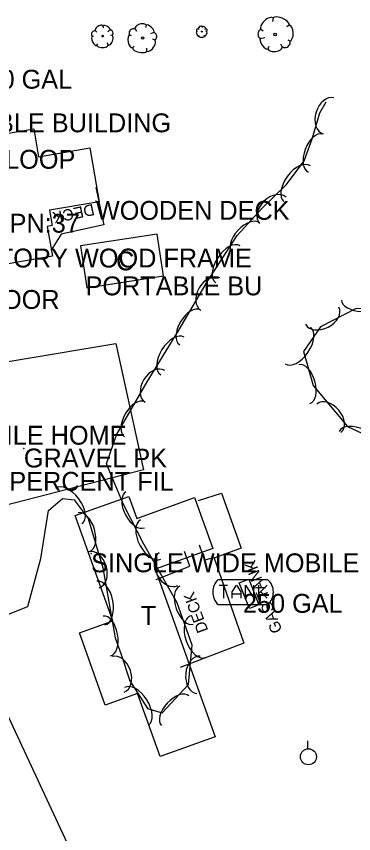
# Model space of a CAD drawing. Extents: x 954793 to 988390, y 1867850 to 1924428.
# Drawn here: x 964893.7 to 964982.9, y 1900113.7 to 1900330.2 of the extents above; entities that cross this region are included whole.
import ezdxf

# ---------------------------------------------------------------- set-up
doc = ezdxf.new("R2010")
doc.units = 0
for name, color, linetype in [('S_BUILDING', 7, 'Continuous'), ('S_BUILDING_ANNOT', 7, 'Continuous'), ('S_DRIVEWAY', 7, 'Continuous'), ('S_EDGE_CONCRETE', 7, 'Continuous'), ('S_FENCE_ANNOT', 7, 'Continuous'), ('S_MISC_STRUCTURES', 7, 'Continuous'), ('S_MISC_STRUCTURES_ANNOT', 7, 'Continuous'), ('S_MSC_PT_SYM', 7, 'Continuous'), ('S_PRIMARY_CTL_ANNOT', 7, 'Continuous'), ('S_SIDE_DRAIN_ANNOT', 7, 'Continuous'), ('S_SURVEY_TEXT_ANNOT', 7, 'Continuous'), ('S_TANK', 7, 'Continuous'), ('S_TANK_ANNOT', 7, 'Continuous'), ('S_TREE', 7, 'Continuous'), ('S_UTILITY_POLE', 7, 'Continuous'), ('S_WATER_UTILITIES', 7, 'Continuous')]:
    doc.layers.add(name, color=color, linetype=linetype)

msp = doc.modelspace()

# ---------------------------------------------------------------- linework, layer by layer
at = {"layer": 'S_BUILDING'}
for points in [[(964862.34, 1900294.17), (964898.26, 1900300.36), (964899.54, 1900292.99), (964913.16, 1900295.34), (964915.62, 1900281.08), (964902.49, 1900278.82), (964903.19, 1900274.76), (964901.87, 1900274.54), (964903.23, 1900266.65), (964891.54, 1900264.63), (964890.33, 1900271.65), (964859.76, 1900266.37), (964857.48, 1900279.62), (964864.64, 1900280.85)], [(964930.9, 1900272.52), (964910.63, 1900269.39), (964912.35, 1900258.27), (964932.61, 1900261.4)], [(964930.39, 1900183.71), (964946.31, 1900139.36), (964931.71, 1900134.11), (964925.72, 1900150.8), (964917.21, 1900147.75), (964910.36, 1900166.84), (964919.23, 1900170.02), (964909.21, 1900197.93), (964923.42, 1900203.03), (964925.52, 1900197.18), (964940.85, 1900202.69), (964945.69, 1900189.2)]]:
    msp.add_lwpolyline(points, close=True, dxfattribs=at)
at = {"layer": 'S_DRIVEWAY'}
msp.add_lwpolyline([(964813.83, 1900224.75), (964832.98, 1900228.94), (964869.29, 1900235.02), (964920.03, 1900243.54), (964927.31, 1900210.06), (964861.91, 1900193.23), (964853.98, 1900219.61), (964853.18, 1900220.63), (964850.71, 1900221.88), (964848.12, 1900221.96), (964834.81, 1900219.22), (964824.07, 1900215.51)], dxfattribs=at)
at = {"layer": 'S_EDGE_CONCRETE'}
msp.add_lwpolyline([(964941.84, 1900201.9), (964947.95, 1900203.88), (964953.18, 1900189.3), (964946.22, 1900186.72)], dxfattribs=at)
at = {"layer": 'S_MISC_STRUCTURES'}
for points in [[(964914.68, 1900284.82), (964916.86, 1900274.97), (964905.57, 1900272.46), (964902.88, 1900268.25)], [(964942.06, 1900190.19), (964943.51, 1900186.15), (964945.94, 1900186.91), (964953.92, 1900164.12), (964937.03, 1900157.71)], [(964930.64, 1900180.99), (964939.59, 1900184.51), (964938.15, 1900188.43)]]:
    msp.add_lwpolyline(points, dxfattribs=at)
at = {"layer": 'S_MSC_PT_SYM'}
for points in [[(964914.72, 1900281.28), (964914.72, 1900281.33), (964914.72, 1900281.28), (964914.67, 1900281.28), (964914.72, 1900281.28), (964914.72, 1900281.23), (964914.72, 1900281.28), (964914.77, 1900281.28)], [(964911.98, 1900261.28), (964911.98, 1900261.33), (964911.98, 1900261.28), (964911.93, 1900261.28), (964911.98, 1900261.28), (964911.98, 1900261.23), (964911.98, 1900261.28), (964912.03, 1900261.28)], [(964895.66, 1900215.68), (964895.66, 1900215.73), (964895.66, 1900215.68), (964895.61, 1900215.68), (964895.66, 1900215.68), (964895.66, 1900215.63), (964895.66, 1900215.68), (964895.71, 1900215.68)], [(964913.47, 1900187.92), (964913.47, 1900187.97), (964913.47, 1900187.92), (964913.42, 1900187.92), (964913.47, 1900187.92), (964913.47, 1900187.87), (964913.47, 1900187.92), (964913.52, 1900187.92)]]:
    msp.add_lwpolyline(points, dxfattribs=at)
at = {"layer": 'S_TANK'}
for p, q in [((964947.05, 1900180.99), (964960.16, 1900180.99)), ((964947.31, 1900179.51), (964949.57, 1900179.51)), ((964948.47, 1900179.51), (964948.47, 1900176.02)), ((964950.8, 1900177.76), (964951.96, 1900179.51)), ((964951.96, 1900179.51), (964953.06, 1900177.76)), ((964954.28, 1900176.02), (964954.28, 1900179.51)), ((964954.28, 1900179.51), (964956.55, 1900176.02)), ((964956.55, 1900176.02), (964956.55, 1900179.51)), ((964957.77, 1900179.51), (964957.77, 1900176.02)), ((964957.77, 1900177.18), (964960.03, 1900179.51)), ((964950.8, 1900176.02), (964950.8, 1900177.76)), ((964953.06, 1900177.12), (964950.8, 1900177.12)), ((964953.06, 1900177.76), (964953.06, 1900176.02)), ((964958.35, 1900177.7), (964960.03, 1900176.02)), ((964947.05, 1900174.34), (964960.16, 1900174.34))]:
    msp.add_line(p, q, dxfattribs=at)
msp.add_lwpolyline([(964955.19, 1900181.11), (964957.87, 1900174.27), (964955.35, 1900173.28), (964952.66, 1900180.12)], close=True, dxfattribs=at)
for centre, radius, start, end in [((964950.23, 1900177.67), 4.6, 133.7339, 226.2661), ((964957.37, 1900177.67), 4.34, 309.9965, 50.0035)]:
    msp.add_arc(centre, radius, start, end, dxfattribs=at)
at = {"layer": 'S_TREE'}
for p, q in [((964961.61, 1900329.72), (964961.45, 1900328.78)), ((964916.57, 1900327.72), (964916.62, 1900327.18)), ((964928.04, 1900327.94), (964927.93, 1900327.23)), ((964942.86, 1900327.52), (964942.87, 1900327.25)), ((964965.86, 1900327.86), (964965.27, 1900327.43)), ((964914.58, 1900326.37), (964914.94, 1900326.01)), ((964918.45, 1900326.57), (964917.88, 1900326.12)), ((964919.06, 1900325.12), (964918.57, 1900325.21)), ((964923.58, 1900325.3), (964924.09, 1900325.14)), ((964925.11, 1900326.84), (964925.45, 1900326.27)), ((964930.06, 1900325.91), (964929.19, 1900325.51)), ((964941.38, 1900326.19), (964941.58, 1900326.17)), ((964941.84, 1900326.89), (964942.01, 1900326.7)), ((964941.96, 1900324.96), (964942.08, 1900325.16)), ((964943.43, 1900324.91), (964943.37, 1900325.21)), ((964943.78, 1900326.9), (964943.48, 1900326.69)), ((964944.05, 1900326.17), (964943.8, 1900326.22)), ((964958.36, 1900326.75), (964959.01, 1900326.31)), ((964913.71, 1900324.94), (964914.12, 1900324.91)), ((964917.94, 1900322.55), (964917.79, 1900323.14)), ((964930.38, 1900323.89), (964929.78, 1900324.16)), ((964958.3, 1900324.28), (964959.42, 1900324.57)), ((964966.14, 1900323.6), (964965.57, 1900323.9)), ((964914.98, 1900322.53), (964915.21, 1900322.93)), ((964924.45, 1900321.87), (964924.86, 1900322.31)), ((964928.18, 1900320.99), (964928.17, 1900321.78)), ((964960.27, 1900321.43), (964960.55, 1900322.24)), ((964963.98, 1900322.1), (964963.71, 1900322.85))]:
    msp.add_line(p, q, dxfattribs=at)
for points in [[(964888.4, 1900170.61), (964896.7, 1900173.87), (964900.13, 1900186.53), (964902.14, 1900199.28), (964905.9, 1900202.43), (964908.99, 1900202.13), (964912.69, 1900197.17), (964916.53, 1900184.09), (964919.85, 1900165.54), (964921.29, 1900161.44), (964923.69, 1900154.19), (964928.37, 1900146.79), (964932.3, 1900145.69), (964939.24, 1900153.16), (964940.21, 1900163.62), (964936.24, 1900174.85), (964927.45, 1900190.37), (964921.99, 1900200.89), (964917.56, 1900211.62), (964920.18, 1900219.31), (964928.29, 1900233.39), (964936.71, 1900247.08), (964944.17, 1900259.86), (964952.1, 1900272.1), (964958.68, 1900279.26), (964965.15, 1900285.6), (964969.84, 1900291.9), (964971.98, 1900297.75), (964974.02, 1900304.65), (964975.71, 1900307.57)], [(965008.14, 1900252.49), (964994.74, 1900252.59), (964983.64, 1900252.82), (964974.18, 1900247.97), (964969.65, 1900241.37), (964972.23, 1900232.35), (964981.35, 1900221.52), (964989.87, 1900217.52), (965003.5, 1900215.65), (965015.41, 1900215.66), (965023.26, 1900215.68)]]:
    msp.add_lwpolyline(points, dxfattribs=at)
for centre, radius in [((964916.5, 1900324.94), 0.222), ((964942.77, 1900326.14), 0.111), ((964962.14, 1900325.37), 0.348), ((964927.1, 1900324.45), 0.288)]:
    msp.add_circle(centre, radius, dxfattribs=at)
for centre, major_axis, ratio, start_param, end_param in [((964960, 1900328.2), (1.56, 1.55), 0.471018, 0, 3.141593), ((964963.7, 1900328.81), (-2.14, 0.88), 0.405113, 3.141593, 6.283186), ((964915.56, 1900326.98), (1.01, 0.64), 0.529943, 0, 3.141593), ((964917.54, 1900327.06), (0.959, -0.568), 0.420543, 6.283185, 9.424777), ((964926.53, 1900327.3), (1.48, 0.5), 0.529943, 0, 3.141593), ((964929.05, 1900326.81), (1.04, -1.01), 0.420543, 6.283185, 9.424777), ((964942.34, 1900327.17), (0.52, 0.299), 0.529943, 0, 3.141593), ((964943.33, 1900327.17), (0.466, -0.304), 0.420543, 6.283185, 9.424777), ((964965.92, 1900325.78), (-0.07, 2.14), 0.482994, 3.141593, 6.283185), ((964914.16, 1900325.63), (-0.371, -0.679), 0.711534, 3.141592, 6.283185), ((964918.48, 1900323.85), (-0.51, -1.31), 0.471018, 0, 3.141593), ((964918.77, 1900325.83), (0.26, -0.649), 0.646762, 0, 3.141593), ((964924.09, 1900323.55), (0.37, -1.73), 0.482994, 3.141593, 6.283185), ((964924.36, 1900326.03), (-0.674, -0.743), 0.711534, 3.141592, 6.283185), ((964930.23, 1900324.88), (0.13, -0.897), 0.646762, 0, 3.141593), ((964941.7, 1900325.57), (0.269, -0.625), 0.482994, 3.141593, 6.283185), ((964941.62, 1900326.53), (-0.199, -0.33), 0.711534, 3.141592, 6.283185), ((964943.73, 1900325.55), (-0.282, -0.64), 0.471018, 0, 3.141593), ((964943.92, 1900326.53), (0.116, -0.329), 0.646762, 0, 3.141593), ((964958.33, 1900325.54), (0.04, 1.1), 0.646762, 0, 3.141593), ((964914.41, 1900323.73), (0.59, -1.23), 0.482994, 3.141593, 6.283185), ((964929.26, 1900322.47), (-1.04, -1.49), 0.471018, 0, 3.141593), ((964942.71, 1900324.93), (0.737, -0.012), 0.405113, 3.141593, 6.283186), ((964959.3, 1900322.99), (-1.01, 1.43), 0.420543, 6.283185, 9.424777), ((964965.05, 1900322.9), (0.964, 0.737), 0.711534, 3.141592, 6.283185), ((964916.48, 1900322.53), (1.48, 0.04), 0.405113, 3.141593, 6.283186), ((964926.34, 1900321.42), (1.88, -0.4), 0.405113, 3.141593, 6.283186), ((964962.2, 1900321.85), (-1.86, -0.27), 0.529943, 0, 3.141593), ((964976.25, 1900303.8), (-1.41, -4.75), 0.685311, 3.141593, 6.283185), ((964972.84, 1900293.94), (-1.84, -5.02), 0.540699, 3.141593, 6.283185), ((964968, 1900285.88), (-3.5, -4.71), 0.55008, 3.141593, 6.283185), ((964961.58, 1900278.77), (-3.54, -3.47), 0.685311, 3.141593, 6.283185), ((964954.44, 1900271.51), (-3.61, -3.94), 0.540699, 3.141593, 6.283185), ((964949.68, 1900264.47), (-3.19, -4.92), 0.55008, 3.141593, 6.283185), ((964945.02, 1900256.59), (-2.5, -4.28), 0.685311, 3.141593, 6.283185), ((964985.11, 1900254.91), (5.35, -0.11), 0.540699, 3.141593, 6.283185), ((964939.6, 1900247.82), (-2.7, -4.62), 0.540699, 3.141593, 6.283185), ((964974.65, 1900250.88), (4.41, 2.26), 0.685311, 3.141593, 6.283185), ((964968.18, 1900242.97), (3.32, 4.84), 0.55008, 3.141593, 6.283185), ((964934.97, 1900240.21), (-3.08, -5), 0.55008, 3.141593, 6.283185), ((964930.34, 1900232.18), (-2.6, -4.22), 0.685311, 3.141593, 6.283185), ((964969.91, 1900232.73), (-1.47, 5.14), 0.540699, 3.141593, 6.283185), ((964925, 1900223.45), (-2.67, -4.63), 0.540699, 3.141593, 6.283185), ((964976.4, 1900223.7), (-3.19, 3.79), 0.685311, 3.141593, 6.283185), ((964984.43, 1900217.73), (-5.31, 2.49), 0.55008, 3.141593, 6.283185), ((964907.58, 1900200.47), (-3.51, 4.71), 0.55008, 3.141593, 6.283185), ((964925.12, 1900199.47), (2.46, -4.74), 0.540699, 3.141593, 6.283185), ((964911.55, 1900193.53), (-1.51, 5.13), 0.540699, 3.141593, 6.283185), ((964929.21, 1900191.6), (2.7, -5.21), 0.55008, 3.141593, 6.283185), ((964914.2, 1900183.57), (-1.4, 4.75), 0.685311, 3.141593, 6.283185), ((964933.95, 1900183.73), (2.44, -4.31), 0.685311, 3.141593, 6.283185), ((964916.04, 1900174.76), (-1.03, 5.78), 0.55008, 3.141593, 6.283185), ((964938.72, 1900174.19), (1.78, -5.04), 0.540699, 3.141593, 6.283185), ((964917.61, 1900166.03), (-0.94, 5.26), 0.540699, 3.141593, 6.283185), ((964941.67, 1900165.83), (1.95, -5.53), 0.55008, 3.141593, 6.283185), ((964920.63, 1900155.87), (-1.56, 4.7), 0.685311, 3.141593, 6.283185), ((964941.87, 1900155.77), (-0.46, -4.93), 0.685311, 3.141593, 6.283185), ((964925.48, 1900147.39), (-3.14, 4.96), 0.55008, 3.141593, 6.283185), ((964935.72, 1900146.25), (-3.64, -3.92), 0.540699, 3.141593, 6.283185)]:
    msp.add_ellipse(centre, major_axis=major_axis, ratio=ratio, start_param=start_param, end_param=end_param, dxfattribs=at)
at = {"layer": 'S_UTILITY_POLE'}
msp.add_line((964970.85, 1900136.19), (964970.85, 1900138.3), dxfattribs=at)
msp.add_circle((964970.97, 1900134.05), 2.13, dxfattribs=at)
at = {"layer": 'S_WATER_UTILITIES'}
msp.add_line((964910.57, 1900103.92), (964881.64, 1900165.87), dxfattribs=at)

# ---------------------------------------------------------------- texts
at = {"layer": 'S_BUILDING_ANNOT'}
for s, p in [('C', (964920.07, 1900262.89)), ('T', (964926.62, 1900168.99))]:
    msp.add_text(s, height=5, dxfattribs=at).set_placement(p)
at = {"layer": 'S_FENCE_ANNOT'}
msp.add_text("6' WOOD CN:POOR", height=5, dxfattribs=at).set_placement((964843.66, 1900252.68))
at = {"layer": 'S_MISC_STRUCTURES_ANNOT'}
msp.add_text('METER LOOP', height=5, dxfattribs=at).set_placement((964865.45, 1900289.81))
for rotation, p in [(191.828, (964913.96, 1900280.53)), (110.2922, (964944.5, 1900167.53))]:
    msp.add_text('DECK', height=3, rotation=rotation, dxfattribs=at).set_placement(p)
at = {"layer": 'S_PRIMARY_CTL_ANNOT'}
msp.add_text('PD:ARDOT STD. MON. STAMPED PN:37', height=5, dxfattribs=at).set_placement((964784.91, 1900272.88))
at = {"layer": 'S_SIDE_DRAIN_ANNOT'}
msp.add_text('DI:18" TY:CMP CN:20 PERCENT FIL', height=5, dxfattribs=at).set_placement((964823.69, 1900204.5))
at = {"layer": 'S_SURVEY_TEXT_ANNOT'}
for s, p in [('PORTABLE BUILDING', (964865.52, 1900299.47)), ('WOODEN DECK', (964914.72, 1900276.28)), ('ONE STORY WOOD FRAME', (964867.96, 1900263.65)), ('PORTABLE BU', (964911.98, 1900256.28)), ('GRAVEL DW TO MOBILE HOME', (964822.51, 1900216.72)), ('GRAVEL PK', (964895.66, 1900210.68)), ('SINGLE WIDE MOBILE HOME', (964913.47, 1900182.92))]:
    msp.add_text(s, height=5, dxfattribs=at).set_placement(p)
at = {"layer": 'S_TANK_ANNOT'}
for p in [(964882.05, 1900311.02), (964953.64, 1900172.18)]:
    msp.add_text('250 GAL', height=5, dxfattribs=at).set_placement(p)
msp.add_text('GAS TANK', height=3, rotation=111.2564, dxfattribs=at).set_placement((964964.11, 1900167.45))

doc.saveas('drawing.dxf')
